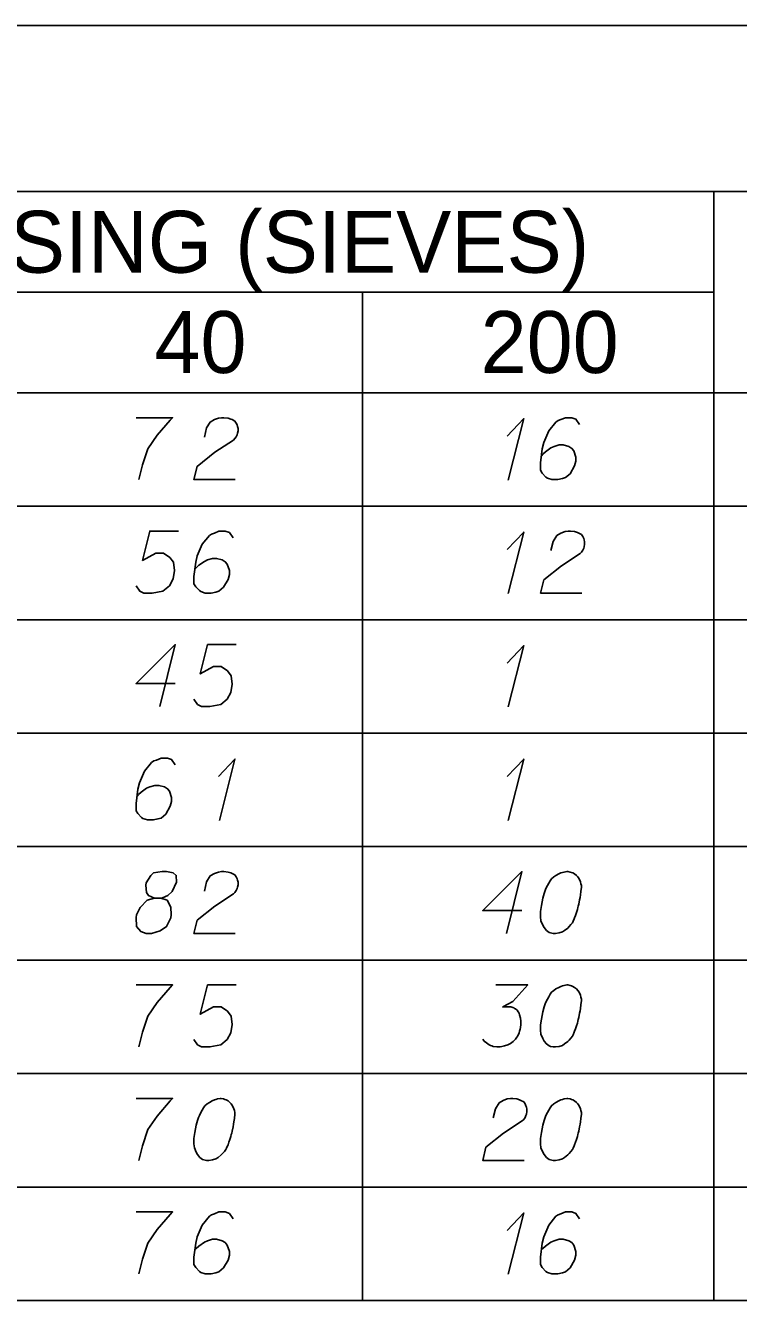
# Model space of a CAD drawing. Extents: x 2074207 to 2076812, y 516372 to 523312.
# Drawn here: x 2076678.5 to 2076733.8, y 519258.4 to 519357.3 of the extents above; entities that cross this region are included whole.
import ezdxf

# ---------------------------------------------------------------- set-up
doc = ezdxf.new("R2010")
doc.units = 0
for name, color, linetype in [('Prop DirtTable_ Soil Test Results - Outline (Major)', 7, 'Continuous'), ('Prop DirtTable_ Soil Test Results - Outline (Minor)', 7, 'Continuous'), ('Prop DirtTable_ Soil Test Results - Tx (Header - Small)', 7, 'Continuous'), ('Prop DirtTable_ Soil Test Results - Tx (Sample Data)', 7, 'Continuous')]:
    doc.layers.add(name, color=color, linetype=linetype)

msp = doc.modelspace()

# ---------------------------------------------------------------- linework, layer by layer
at = {"layer": 'Prop DirtTable_ Soil Test Results - Outline (Major)'}
for p, q in [((2076260.609, 519357.307), (2076811.903, 519357.307)), ((2076260.609, 519328.821), (2076811.903, 519328.821)), ((2076260.609, 519328.821), (2076811.903, 519328.821)), ((2076260.609, 519258.421), (2076811.903, 519258.421))]:
    msp.add_line(p, q, dxfattribs=at)
at = {"layer": 'Prop DirtTable_ Soil Test Results - Outline (Minor)'}
for p, q in [((2076260.609, 519344.421), (2076811.903, 519344.421)), ((2076731.93, 519344.421), (2076731.93, 519320.021)), ((2076526.074, 519336.621), (2076731.93, 519336.621)), ((2076704.671, 519336.621), (2076704.671, 519320.021)), ((2076260.609, 519320.021), (2076811.903, 519320.021)), ((2076260.609, 519320.021), (2076811.903, 519320.021)), ((2076704.671, 519320.021), (2076704.671, 519311.221)), ((2076731.93, 519320.021), (2076731.93, 519311.221)), ((2076260.609, 519311.221), (2076811.903, 519311.221)), ((2076260.609, 519311.221), (2076811.903, 519311.221)), ((2076704.671, 519311.221), (2076704.671, 519302.421)), ((2076731.93, 519311.221), (2076731.93, 519302.421)), ((2076260.609, 519302.421), (2076811.903, 519302.421)), ((2076260.609, 519302.421), (2076811.903, 519302.421)), ((2076704.671, 519302.421), (2076704.671, 519293.621)), ((2076731.93, 519302.421), (2076731.93, 519293.621)), ((2076260.609, 519293.621), (2076811.903, 519293.621)), ((2076260.609, 519293.621), (2076811.903, 519293.621)), ((2076704.671, 519293.621), (2076704.671, 519284.821)), ((2076731.93, 519293.621), (2076731.93, 519284.821)), ((2076260.609, 519284.821), (2076811.903, 519284.821)), ((2076260.609, 519284.821), (2076811.903, 519284.821)), ((2076704.671, 519284.821), (2076704.671, 519276.021)), ((2076731.93, 519284.821), (2076731.93, 519276.021)), ((2076260.609, 519276.021), (2076811.903, 519276.021)), ((2076260.609, 519276.021), (2076811.903, 519276.021)), ((2076704.671, 519276.021), (2076704.671, 519267.221)), ((2076731.93, 519276.021), (2076731.93, 519267.221)), ((2076260.609, 519267.221), (2076811.903, 519267.221)), ((2076260.609, 519267.221), (2076811.903, 519267.221)), ((2076704.671, 519267.221), (2076704.671, 519258.421)), ((2076731.93, 519267.221), (2076731.93, 519258.421)), ((2076260.609, 519258.421), (2076811.903, 519258.421))]:
    msp.add_line(p, q, dxfattribs=at)
at = {"layer": 'Prop DirtTable_ Soil Test Results - Tx (Sample Data)'}
for points in [[(2076687.116, 519326.891), (2076689.938, 519326.891), (2076689.761, 519326.702), (2076688.738, 519325.53), (2076688.033, 519324.472), (2076687.609, 519323.225), (2076687.327, 519322.091)], [(2076692.407, 519325.379), (2076692.583, 519326.097), (2076692.866, 519326.551), (2076693.183, 519326.74), (2076693.5, 519326.853), (2076693.747, 519326.891), (2076693.924, 519326.891), (2076694.241, 519326.853), (2076694.453, 519326.778), (2076694.559, 519326.74), (2076694.77, 519326.626), (2076694.876, 519326.475), (2076694.947, 519326.324), (2076694.982, 519326.211), (2076695.017, 519326.059), (2076695.017, 519325.87), (2076694.982, 519325.681), (2076694.947, 519325.568), (2076694.876, 519325.417), (2076694.77, 519325.266), (2076694.665, 519325.152), (2076693.218, 519324.207), (2076691.843, 519323.111), (2076691.596, 519322.091), (2076694.806, 519322.091)], [(2076715.9, 519325.455), (2076717.17, 519326.815), (2076715.971, 519322.053)], [(2076721.509, 519326.362), (2076721.227, 519326.778), (2076720.91, 519326.891), (2076720.416, 519326.891), (2076720.063, 519326.74), (2076719.851, 519326.664), (2076719.675, 519326.551), (2076719.111, 519325.87), (2076718.723, 519324.963), (2076718.617, 519324.472), (2076718.476, 519323.376), (2076718.476, 519322.809), (2076718.617, 519322.582), (2076718.899, 519322.28), (2076719.005, 519322.204), (2076719.358, 519322.091), (2076719.816, 519322.091), (2076720.169, 519322.167), (2076720.416, 519322.242), (2076720.769, 519322.544), (2076721.121, 519323.149), (2076721.227, 519323.527), (2076721.227, 519323.83), (2076721.051, 519324.321), (2076720.91, 519324.51), (2076720.663, 519324.661), (2076720.239, 519324.774), (2076719.922, 519324.774), (2076719.534, 519324.661), (2076719.287, 519324.548), (2076718.864, 519324.245), (2076718.652, 519324.056), (2076718.546, 519323.943)], [(2076690.396, 519318.091), (2076688.174, 519318.091), (2076687.609, 519315.823), (2076688.632, 519316.39), (2076689.232, 519316.39), (2076689.726, 519316.05), (2076690.008, 519315.672), (2076690.079, 519315.03), (2076689.973, 519314.387), (2076689.691, 519313.858), (2076689.197, 519313.442), (2076688.35, 519313.291), (2076687.715, 519313.291), (2076687.398, 519313.442), (2076687.116, 519313.858)], [(2076694.629, 519317.562), (2076694.347, 519317.978), (2076694.03, 519318.091), (2076693.536, 519318.091), (2076693.183, 519317.94), (2076692.971, 519317.864), (2076692.795, 519317.751), (2076692.231, 519317.07), (2076691.843, 519316.163), (2076691.737, 519315.672), (2076691.596, 519314.576), (2076691.596, 519314.009), (2076691.737, 519313.782), (2076692.019, 519313.48), (2076692.125, 519313.404), (2076692.478, 519313.291), (2076692.936, 519313.291), (2076693.289, 519313.367), (2076693.536, 519313.442), (2076693.889, 519313.744), (2076694.241, 519314.349), (2076694.347, 519314.727), (2076694.347, 519315.03), (2076694.171, 519315.521), (2076694.03, 519315.71), (2076693.783, 519315.861), (2076693.359, 519315.974), (2076693.042, 519315.974), (2076692.654, 519315.861), (2076692.407, 519315.748), (2076691.984, 519315.445), (2076691.772, 519315.256), (2076691.666, 519315.143)], [(2076715.9, 519316.655), (2076717.17, 519318.015), (2076715.971, 519313.253)], [(2076719.287, 519316.579), (2076719.463, 519317.297), (2076719.746, 519317.751), (2076720.063, 519317.94), (2076720.38, 519318.053), (2076720.627, 519318.091), (2076720.804, 519318.091), (2076721.121, 519318.053), (2076721.333, 519317.978), (2076721.439, 519317.94), (2076721.65, 519317.826), (2076721.756, 519317.675), (2076721.827, 519317.524), (2076721.862, 519317.411), (2076721.897, 519317.259), (2076721.897, 519317.07), (2076721.862, 519316.881), (2076721.827, 519316.768), (2076721.756, 519316.617), (2076721.65, 519316.466), (2076721.545, 519316.352), (2076720.098, 519315.407), (2076718.723, 519314.311), (2076718.476, 519313.291), (2076721.686, 519313.291)], [(2076690.149, 519306.267), (2076687.116, 519306.267), (2076690.149, 519309.291), (2076688.95, 519304.491)], [(2076694.876, 519309.291), (2076692.654, 519309.291), (2076692.089, 519307.023), (2076693.112, 519307.59), (2076693.712, 519307.59), (2076694.206, 519307.25), (2076694.488, 519306.872), (2076694.559, 519306.23), (2076694.453, 519305.587), (2076694.171, 519305.058), (2076693.677, 519304.642), (2076692.83, 519304.491), (2076692.195, 519304.491), (2076691.878, 519304.642), (2076691.596, 519305.058)], [(2076715.9, 519307.855), (2076717.17, 519309.215), (2076715.971, 519304.453)], [(2076690.149, 519299.962), (2076689.867, 519300.378), (2076689.55, 519300.491), (2076689.056, 519300.491), (2076688.703, 519300.34), (2076688.491, 519300.264), (2076688.315, 519300.151), (2076687.751, 519299.47), (2076687.363, 519298.563), (2076687.257, 519298.072), (2076687.116, 519296.976), (2076687.116, 519296.409), (2076687.257, 519296.182), (2076687.539, 519295.88), (2076687.645, 519295.804), (2076687.998, 519295.691), (2076688.456, 519295.691), (2076688.809, 519295.767), (2076689.056, 519295.842), (2076689.409, 519296.144), (2076689.761, 519296.749), (2076689.867, 519297.127), (2076689.867, 519297.43), (2076689.691, 519297.921), (2076689.55, 519298.11), (2076689.303, 519298.261), (2076688.879, 519298.374), (2076688.562, 519298.374), (2076688.174, 519298.261), (2076687.927, 519298.148), (2076687.504, 519297.845), (2076687.292, 519297.656), (2076687.186, 519297.543)], [(2076693.5, 519299.055), (2076694.77, 519300.415), (2076693.571, 519295.653)], [(2076715.9, 519299.055), (2076717.17, 519300.415), (2076715.971, 519295.653)], [(2076688.527, 519289.612), (2076689.02, 519289.612), (2076689.162, 519289.65), (2076689.585, 519289.839), (2076689.902, 519290.141), (2076690.255, 519290.859), (2076690.22, 519291.389), (2076689.973, 519291.578), (2076689.479, 519291.691), (2076689.126, 519291.691), (2076688.456, 519291.578), (2076688.244, 519291.389), (2076687.892, 519290.822), (2076687.856, 519290.633), (2076687.927, 519290.066), (2076688.068, 519289.839), (2076688.527, 519289.612), (2076687.962, 519289.461), (2076687.433, 519288.894), (2076687.151, 519288.327), (2076687.116, 519288.138), (2076687.151, 519287.42), (2076687.468, 519287.042), (2076687.892, 519286.891), (2076688.315, 519286.891), (2076688.985, 519287.08), (2076689.479, 519287.42), (2076689.797, 519288.1), (2076689.832, 519288.327), (2076689.797, 519288.932), (2076689.514, 519289.461), (2076689.02, 519289.612)], [(2076692.407, 519290.179), (2076692.583, 519290.897), (2076692.866, 519291.351), (2076693.183, 519291.54), (2076693.5, 519291.653), (2076693.747, 519291.691), (2076693.924, 519291.691), (2076694.241, 519291.653), (2076694.453, 519291.578), (2076694.559, 519291.54), (2076694.77, 519291.426), (2076694.876, 519291.275), (2076694.947, 519291.124), (2076694.982, 519291.011), (2076695.017, 519290.859), (2076695.017, 519290.67), (2076694.982, 519290.481), (2076694.947, 519290.368), (2076694.876, 519290.217), (2076694.77, 519290.066), (2076694.665, 519289.952), (2076693.218, 519289.007), (2076691.843, 519287.911), (2076691.596, 519286.891), (2076694.806, 519286.891)], [(2076717.029, 519288.667), (2076713.996, 519288.667), (2076717.029, 519291.691), (2076715.83, 519286.891)], [(2076720.592, 519291.691), (2076720.522, 519291.691), (2076720.31, 519291.653), (2076720.169, 519291.615), (2076720.063, 519291.578), (2076719.887, 519291.502), (2076719.675, 519291.389), (2076719.499, 519291.275), (2076719.322, 519291.124), (2076719.216, 519290.973), (2076719.111, 519290.784), (2076719.005, 519290.595), (2076718.899, 519290.368), (2076718.828, 519290.217), (2076718.758, 519289.99), (2076718.652, 519289.612), (2076718.546, 519289.045), (2076718.476, 519288.592), (2076718.476, 519288.176), (2076718.511, 519287.874), (2076718.652, 519287.533), (2076718.758, 519287.344), (2076718.934, 519287.118), (2076719.146, 519286.967), (2076719.252, 519286.929), (2076719.463, 519286.891), (2076719.64, 519286.891), (2076719.922, 519286.929), (2076720.169, 519287.004), (2076720.345, 519287.118), (2076720.592, 519287.307), (2076720.698, 519287.42), (2076720.839, 519287.571), (2076720.945, 519287.722), (2076721.015, 519287.836), (2076721.086, 519288.025), (2076721.121, 519288.1), (2076721.192, 519288.289), (2076721.262, 519288.516), (2076721.333, 519288.743), (2076721.368, 519288.894), (2076721.403, 519289.007), (2076721.439, 519289.159), (2076721.509, 519289.499), (2076721.545, 519289.688), (2076721.58, 519289.877), (2076721.615, 519290.141), (2076721.65, 519290.481), (2076721.65, 519290.595), (2076721.615, 519290.746), (2076721.58, 519290.897), (2076721.474, 519291.124), (2076721.368, 519291.275), (2076721.262, 519291.389), (2076721.121, 519291.502), (2076720.98, 519291.578), (2076720.874, 519291.615), (2076720.769, 519291.653), (2076720.592, 519291.691)], [(2076687.116, 519282.891), (2076689.938, 519282.891), (2076689.761, 519282.702), (2076688.738, 519281.53), (2076688.033, 519280.472), (2076687.609, 519279.225), (2076687.327, 519278.091)], [(2076694.876, 519282.891), (2076692.654, 519282.891), (2076692.089, 519280.623), (2076693.112, 519281.19), (2076693.712, 519281.19), (2076694.206, 519280.85), (2076694.488, 519280.472), (2076694.559, 519279.83), (2076694.453, 519279.187), (2076694.171, 519278.658), (2076693.677, 519278.242), (2076692.83, 519278.091), (2076692.195, 519278.091), (2076691.878, 519278.242), (2076691.596, 519278.658)], [(2076715.019, 519282.891), (2076717.488, 519282.891), (2076716.324, 519281.606), (2076715.548, 519281.19), (2076716.183, 519281.19), (2076716.324, 519281.152), (2076716.394, 519281.115), (2076716.465, 519281.077), (2076716.535, 519281.039), (2076716.677, 519280.926), (2076716.747, 519280.812), (2076716.818, 519280.699), (2076716.853, 519280.585), (2076716.923, 519280.321), (2076716.959, 519280.094), (2076716.959, 519279.981), (2076716.959, 519279.83), (2076716.923, 519279.603), (2076716.888, 519279.452), (2076716.853, 519279.3), (2076716.818, 519279.187), (2076716.782, 519279.111), (2076716.747, 519279.036), (2076716.712, 519278.96), (2076716.641, 519278.847), (2076716.535, 519278.696), (2076716.43, 519278.582), (2076716.359, 519278.507), (2076716.253, 519278.431), (2076716.147, 519278.355), (2076716.006, 519278.28), (2076715.936, 519278.242), (2076715.689, 519278.167), (2076715.477, 519278.129), (2076715.336, 519278.091), (2076715.089, 519278.091), (2076714.807, 519278.129), (2076714.701, 519278.167), (2076714.595, 519278.204), (2076714.489, 519278.242), (2076714.384, 519278.318), (2076714.278, 519278.393), (2076714.101, 519278.544), (2076713.996, 519278.696)], [(2076720.592, 519282.891), (2076720.522, 519282.891), (2076720.31, 519282.853), (2076720.169, 519282.815), (2076720.063, 519282.778), (2076719.887, 519282.702), (2076719.675, 519282.589), (2076719.499, 519282.475), (2076719.322, 519282.324), (2076719.216, 519282.173), (2076719.111, 519281.984), (2076719.005, 519281.795), (2076718.899, 519281.568), (2076718.828, 519281.417), (2076718.758, 519281.19), (2076718.652, 519280.812), (2076718.546, 519280.245), (2076718.476, 519279.792), (2076718.476, 519279.376), (2076718.511, 519279.074), (2076718.652, 519278.733), (2076718.758, 519278.544), (2076718.934, 519278.318), (2076719.146, 519278.167), (2076719.252, 519278.129), (2076719.463, 519278.091), (2076719.64, 519278.091), (2076719.922, 519278.129), (2076720.169, 519278.204), (2076720.345, 519278.318), (2076720.592, 519278.507), (2076720.698, 519278.62), (2076720.839, 519278.771), (2076720.945, 519278.922), (2076721.015, 519279.036), (2076721.086, 519279.225), (2076721.121, 519279.3), (2076721.192, 519279.489), (2076721.262, 519279.716), (2076721.333, 519279.943), (2076721.368, 519280.094), (2076721.403, 519280.207), (2076721.439, 519280.359), (2076721.509, 519280.699), (2076721.545, 519280.888), (2076721.58, 519281.077), (2076721.615, 519281.341), (2076721.65, 519281.681), (2076721.65, 519281.795), (2076721.615, 519281.946), (2076721.58, 519282.097), (2076721.474, 519282.324), (2076721.368, 519282.475), (2076721.262, 519282.589), (2076721.121, 519282.702), (2076720.98, 519282.778), (2076720.874, 519282.815), (2076720.769, 519282.853), (2076720.592, 519282.891)], [(2076687.116, 519274.091), (2076689.938, 519274.091), (2076689.761, 519273.902), (2076688.738, 519272.73), (2076688.033, 519271.672), (2076687.609, 519270.425), (2076687.327, 519269.291)], [(2076693.712, 519274.091), (2076693.642, 519274.091), (2076693.43, 519274.053), (2076693.289, 519274.015), (2076693.183, 519273.978), (2076693.007, 519273.902), (2076692.795, 519273.789), (2076692.619, 519273.675), (2076692.442, 519273.524), (2076692.336, 519273.373), (2076692.231, 519273.184), (2076692.125, 519272.995), (2076692.019, 519272.768), (2076691.948, 519272.617), (2076691.878, 519272.39), (2076691.772, 519272.012), (2076691.666, 519271.445), (2076691.596, 519270.992), (2076691.596, 519270.576), (2076691.631, 519270.274), (2076691.772, 519269.933), (2076691.878, 519269.744), (2076692.054, 519269.518), (2076692.266, 519269.367), (2076692.372, 519269.329), (2076692.583, 519269.291), (2076692.76, 519269.291), (2076693.042, 519269.329), (2076693.289, 519269.404), (2076693.465, 519269.518), (2076693.712, 519269.707), (2076693.818, 519269.82), (2076693.959, 519269.971), (2076694.065, 519270.122), (2076694.135, 519270.236), (2076694.206, 519270.425), (2076694.241, 519270.5), (2076694.312, 519270.689), (2076694.382, 519270.916), (2076694.453, 519271.143), (2076694.488, 519271.294), (2076694.523, 519271.407), (2076694.559, 519271.559), (2076694.629, 519271.899), (2076694.665, 519272.088), (2076694.7, 519272.277), (2076694.735, 519272.541), (2076694.77, 519272.881), (2076694.77, 519272.995), (2076694.735, 519273.146), (2076694.7, 519273.297), (2076694.594, 519273.524), (2076694.488, 519273.675), (2076694.382, 519273.789), (2076694.241, 519273.902), (2076694.1, 519273.978), (2076693.994, 519274.015), (2076693.889, 519274.053), (2076693.712, 519274.091)], [(2076714.807, 519272.579), (2076714.983, 519273.297), (2076715.266, 519273.751), (2076715.583, 519273.94), (2076715.9, 519274.053), (2076716.147, 519274.091), (2076716.324, 519274.091), (2076716.641, 519274.053), (2076716.853, 519273.978), (2076716.959, 519273.94), (2076717.17, 519273.826), (2076717.276, 519273.675), (2076717.347, 519273.524), (2076717.382, 519273.411), (2076717.417, 519273.259), (2076717.417, 519273.07), (2076717.382, 519272.881), (2076717.347, 519272.768), (2076717.276, 519272.617), (2076717.17, 519272.466), (2076717.065, 519272.352), (2076715.618, 519271.407), (2076714.243, 519270.311), (2076713.996, 519269.291), (2076717.206, 519269.291)], [(2076720.592, 519274.091), (2076720.522, 519274.091), (2076720.31, 519274.053), (2076720.169, 519274.015), (2076720.063, 519273.978), (2076719.887, 519273.902), (2076719.675, 519273.789), (2076719.499, 519273.675), (2076719.322, 519273.524), (2076719.216, 519273.373), (2076719.111, 519273.184), (2076719.005, 519272.995), (2076718.899, 519272.768), (2076718.828, 519272.617), (2076718.758, 519272.39), (2076718.652, 519272.012), (2076718.546, 519271.445), (2076718.476, 519270.992), (2076718.476, 519270.576), (2076718.511, 519270.274), (2076718.652, 519269.933), (2076718.758, 519269.744), (2076718.934, 519269.518), (2076719.146, 519269.367), (2076719.252, 519269.329), (2076719.463, 519269.291), (2076719.64, 519269.291), (2076719.922, 519269.329), (2076720.169, 519269.404), (2076720.345, 519269.518), (2076720.592, 519269.707), (2076720.698, 519269.82), (2076720.839, 519269.971), (2076720.945, 519270.122), (2076721.015, 519270.236), (2076721.086, 519270.425), (2076721.121, 519270.5), (2076721.192, 519270.689), (2076721.262, 519270.916), (2076721.333, 519271.143), (2076721.368, 519271.294), (2076721.403, 519271.407), (2076721.439, 519271.559), (2076721.509, 519271.899), (2076721.545, 519272.088), (2076721.58, 519272.277), (2076721.615, 519272.541), (2076721.65, 519272.881), (2076721.65, 519272.995), (2076721.615, 519273.146), (2076721.58, 519273.297), (2076721.474, 519273.524), (2076721.368, 519273.675), (2076721.262, 519273.789), (2076721.121, 519273.902), (2076720.98, 519273.978), (2076720.874, 519274.015), (2076720.769, 519274.053), (2076720.592, 519274.091)], [(2076687.116, 519265.291), (2076689.938, 519265.291), (2076689.761, 519265.102), (2076688.738, 519263.93), (2076688.033, 519262.872), (2076687.609, 519261.625), (2076687.327, 519260.491)], [(2076694.629, 519264.762), (2076694.347, 519265.178), (2076694.03, 519265.291), (2076693.536, 519265.291), (2076693.183, 519265.14), (2076692.971, 519265.064), (2076692.795, 519264.951), (2076692.231, 519264.27), (2076691.843, 519263.363), (2076691.737, 519262.872), (2076691.596, 519261.776), (2076691.596, 519261.209), (2076691.737, 519260.982), (2076692.019, 519260.68), (2076692.125, 519260.604), (2076692.478, 519260.491), (2076692.936, 519260.491), (2076693.289, 519260.567), (2076693.536, 519260.642), (2076693.889, 519260.944), (2076694.241, 519261.549), (2076694.347, 519261.927), (2076694.347, 519262.23), (2076694.171, 519262.721), (2076694.03, 519262.91), (2076693.783, 519263.061), (2076693.359, 519263.174), (2076693.042, 519263.174), (2076692.654, 519263.061), (2076692.407, 519262.948), (2076691.984, 519262.645), (2076691.772, 519262.456), (2076691.666, 519262.343)], [(2076715.9, 519263.855), (2076717.17, 519265.215), (2076715.971, 519260.453)], [(2076721.509, 519264.762), (2076721.227, 519265.178), (2076720.91, 519265.291), (2076720.416, 519265.291), (2076720.063, 519265.14), (2076719.851, 519265.064), (2076719.675, 519264.951), (2076719.111, 519264.27), (2076718.723, 519263.363), (2076718.617, 519262.872), (2076718.476, 519261.776), (2076718.476, 519261.209), (2076718.617, 519260.982), (2076718.899, 519260.68), (2076719.005, 519260.604), (2076719.358, 519260.491), (2076719.816, 519260.491), (2076720.169, 519260.567), (2076720.416, 519260.642), (2076720.769, 519260.944), (2076721.121, 519261.549), (2076721.227, 519261.927), (2076721.227, 519262.23), (2076721.051, 519262.721), (2076720.91, 519262.91), (2076720.663, 519263.061), (2076720.239, 519263.174), (2076719.922, 519263.174), (2076719.534, 519263.061), (2076719.287, 519262.948), (2076718.864, 519262.645), (2076718.652, 519262.456), (2076718.546, 519262.343)]]:
    msp.add_lwpolyline(points, dxfattribs=at)

# ---------------------------------------------------------------- texts
at = {"layer": 'Prop DirtTable_ Soil Test Results - Tx (Header - Small)'}
for s, height, p in [('% PASSING (SIEVES)', 4.79998, (2076656.984, 519338.132)), ('40', 4.8, (2076688.534, 519330.356)), ('200', 4.8, (2076713.832, 519330.356))]:
    msp.add_text(s, height=height, dxfattribs=at).set_placement(p)

doc.saveas('drawing.dxf')
